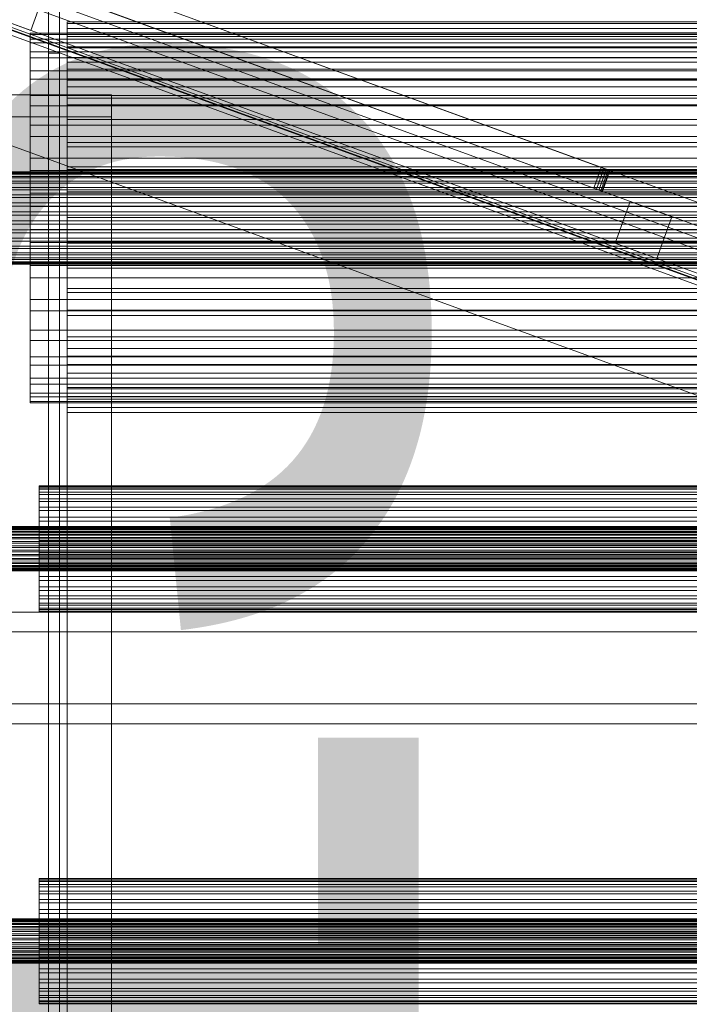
# Model space of a CAD drawing. Header units: millimetres. Extents: x -4738 to 65662, y -68080 to 6847.
# Tile 961 of 1056: x 27287 to 27468, y 758 to 1024. Entities that reach past the tile are written whole.
import ezdxf

# ---------------------------------------------------------------- set-up
doc = ezdxf.new("R2010")
doc.units = ezdxf.units.MM
for name, color, linetype, lineweight in [('COTAS_P', 1, 'Continuous', 0), ('lateral_bajante_movil', 7, 'Continuous', 0), ('lateral_C09', 7, 'Continuous', 0)]:
    doc.layers.add(name, color=color, linetype=linetype, lineweight=lineweight)
doc.dimstyles.new('R19_100', dxfattribs={"dimtxt": 250, "dimasz": 150, "dimexe": 150, "dimexo": 80, "dimgap": 100, "dimtad": 1, "dimtih": 1, "dimtoh": 1, "dimdsep": 46, "dimcen": 0.09, "dimadec": 0, "dimazin": 0, "dimtfac": 1, "dimtdec": 4, "dimtofl": 0, "dimtmove": 0, "dimatfit": 3, "dimfxl": 1, "dimtolj": 1, "dimtzin": 0, "dimarcsym": 0})

# ---------------------------------------------------------------- blocks, each defined once
blk = doc.blocks.new('DIM_R30_31')
at = {"layer": 'COTAS_P'}
for p, q in [((26795.07, 1320), (27495.07, 1320)), ((27495.07, 1320), (27450.07, 1170)), ((27495.07, 0), (27495.07, 1320)), ((27495.07, 1320), (27540.07, 1170)), ((27495.07, 0), (27450.07, 150)), ((27495.07, 0), (27540.07, 150)), ((26795.07, 0), (27495.07, 0))]:
    blk.add_line(p, q, dxfattribs=at)
blk.add_text('1320 P', height=250, rotation=90, dxfattribs=at).set_placement((27395.07, 660))

msp = doc.modelspace()

# ---------------------------------------------------------------- linework, layer by layer
at = {"layer": 'lateral_bajante_movil'}
for p, q in [((26846.989, 1191.543), (28350.498, 644.311)), ((28353.576, 643.19), (26850.067, 1190.422)), ((26833.309, 1153.955), (28336.817, 606.723)), ((27084.991, 1114.495), (27836.745, 840.879)), ((27834.693, 835.241), (27082.939, 1108.857)), ((27080.886, 1103.219), (27832.64, 829.603)), ((27829.98, 822.293), (27078.226, 1095.909)), ((27078.287, 1096.076), (27830.041, 822.46)), ((27830.246, 823.025), (27078.492, 1096.641)), ((27078.834, 1097.58), (27830.588, 823.964)), ((27077.808, 1094.761), (27829.562, 821.145)), ((27308.168, 1033.265), (27444.423, 983.672)), ((27294.369, 1031.902), (27290.265, 1020.626)), ((27442.371, 978.034), (27306.116, 1027.627)), ((27278.989, 1024.73), (27290.265, 1020.626)), ((27442.371, 978.034), (27444.423, 983.672)), ((27443.097, 977.77), (27445.149, 983.408)), ((27443.752, 977.532), (27445.804, 983.17)), ((27444.272, 977.342), (27446.324, 982.981)), ((27444.423, 983.672), (27445.149, 983.408)), ((27444.605, 977.221), (27446.657, 982.859)), ((27444.72, 977.179), (27446.772, 982.817)), ((27445.149, 983.408), (27445.804, 983.17)), ((27445.804, 983.17), (27446.324, 982.981)), ((27446.324, 982.981), (27446.657, 982.859)), ((27446.657, 982.859), (27446.772, 982.817)), ((27443.097, 977.77), (27442.371, 978.034)), ((27443.752, 977.532), (27443.097, 977.77)), ((27444.272, 977.342), (27443.752, 977.532)), ((27444.605, 977.221), (27444.272, 977.342)), ((27444.72, 977.179), (27444.605, 977.221)), ((27448.133, 963.167), (27452.238, 974.443)), ((27452.238, 974.443), (27463.514, 970.339)), ((27463.514, 970.339), (27459.41, 959.062)), ((27448.133, 963.167), (27459.41, 959.062))]:
    msp.add_line(p, q, dxfattribs=at)
at = {"layer": 'lateral_C09'}
for p, q in [((27295.067, 495.21), (27295.067, 1049.221)), ((27295.067, 1014.533), (27295.067, 1049.221)), ((27298.067, 1049.221), (27298.067, 495.21)), ((27298.067, 1014.533), (27298.067, 1049.221)), ((27300.067, 1020), (27300.067, 1023)), ((27300.067, 1023), (27300.067, 1022.565)), ((27300.067, 1023), (27700.067, 1023)), ((27300.067, 1022.527), (27300.067, 1023)), ((27300.067, 1019.59), (27300.067, 1022.565)), ((27300.067, 1022.565), (27300.067, 1021.231)), ((27300.067, 1022.565), (27700.067, 1022.565)), ((27300.067, 452.527), (27300.067, 1022.527)), ((27300.067, 1022.527), (27700.067, 1022.527)), ((27300.067, 1019.554), (27300.067, 1022.527)), ((27290.067, 1019.554), (27290.067, 1019.902)), ((27290.067, 1019.902), (27290.067, 1018.331)), ((27290.067, 1019.902), (27710.067, 1019.902)), ((27290.067, 1017.302), (27290.067, 1019.554)), ((27290.067, 1019.554), (27710.067, 1019.554)), ((27300.067, 1018.331), (27300.067, 1021.231)), ((27300.067, 1021.231), (27300.067, 1019.021)), ((27300.067, 1021.231), (27700.067, 1021.231)), ((27300.067, 1019.59), (27300.067, 1020)), ((27700.067, 1020), (27300.067, 1020)), ((27300.067, 1020), (27300.067, 1019.554)), ((27300.067, 1018.331), (27300.067, 1019.59)), ((27700.067, 1019.59), (27300.067, 1019.59)), ((27700.067, 1019.554), (27300.067, 1019.554)), ((27300.067, 1019.554), (27300.067, 449.554)), ((27300.067, 1016.246), (27300.067, 1019.021)), ((27300.067, 1019.021), (27300.067, 1015.972)), ((27300.067, 1019.021), (27700.067, 1019.021)), ((27290.067, 1018.331), (27290.067, 1014.904)), ((27290.067, 1018.331), (27710.067, 1018.331)), ((27290.067, 1013.233), (27290.067, 1017.302)), ((27290.067, 1017.302), (27710.067, 1017.302)), ((27300.067, 1016.246), (27300.067, 1018.331)), ((27700.067, 1018.331), (27300.067, 1018.331)), ((27300.067, 1013.369), (27300.067, 1016.246)), ((27700.067, 1016.246), (27300.067, 1016.246)), ((27290.067, 1014.904), (27290.067, 1009.751)), ((27290.067, 1014.904), (27710.067, 1014.904)), ((27298.067, 1014.533), (27295.067, 1014.533)), ((27295.067, 1014.533), (27295.067, 460.522)), ((27298.067, 460.522), (27298.067, 1014.533)), ((27300.067, 1013.369), (27300.067, 1015.972)), ((27300.067, 1015.972), (27300.067, 1012.136)), ((27300.067, 1015.972), (27700.067, 1015.972)), ((27290.067, 1007.502), (27290.067, 1013.233)), ((27290.067, 1013.233), (27710.067, 1013.233)), ((27300.067, 1009.751), (27300.067, 1013.369)), ((27700.067, 1013.369), (27300.067, 1013.369)), ((27300.067, 1009.751), (27300.067, 1012.136)), ((27300.067, 1012.136), (27300.067, 1007.579)), ((27300.067, 1012.136), (27700.067, 1012.136)), ((27290.067, 1009.751), (27290.067, 1003.07)), ((27290.067, 1009.751), (27710.067, 1009.751)), ((27300.067, 458.881), (27300.067, 1010.228)), ((27300.067, 1010.228), (27700.067, 1010.228)), ((27300.067, 1007.254), (27300.067, 1010.228)), ((27300.067, 1005.452), (27300.067, 1009.751)), ((27700.067, 1009.751), (27300.067, 1009.751)), ((27290.067, 1000.33), (27290.067, 1007.502)), ((27290.067, 1007.502), (27710.067, 1007.502)), ((27300.067, 1005.452), (27300.067, 1007.579)), ((27300.067, 1007.579), (27300.067, 1002.379)), ((27300.067, 1007.579), (27700.067, 1007.579)), ((27700.067, 1007.254), (27300.067, 1007.254)), ((27300.067, 1007.254), (27300.067, 455.907)), ((27229.067, 1003.257), (27312.067, 1003.257)), ((27290.067, 1003.07), (27290.067, 995.118)), ((27290.067, 1003.07), (27710.067, 1003.07)), ((27300.067, 1000.546), (27300.067, 1005.452)), ((27700.067, 1005.452), (27300.067, 1005.452)), ((27312.067, 1003.257), (27312.067, 459.905)), ((27312.067, 997.311), (27312.067, 1003.257)), ((27290.067, 991.992), (27290.067, 1000.33)), ((27290.067, 1000.33), (27710.067, 1000.33)), ((27300.067, 1000.546), (27300.067, 1002.379)), ((27300.067, 1002.379), (27300.067, 996.625)), ((27300.067, 1002.379), (27700.067, 1002.379)), ((27300.067, 995.118), (27300.067, 1000.546)), ((27700.067, 1000.546), (27300.067, 1000.546)), ((27312.067, 997.311), (27229.067, 997.311)), ((27290.067, 995.118), (27290.067, 986.201)), ((27290.067, 995.118), (27710.067, 995.118)), ((27300.067, 995.118), (27300.067, 996.625)), ((27300.067, 996.625), (27300.067, 990.416)), ((27300.067, 996.625), (27700.067, 996.625)), ((27300.067, 989.26), (27300.067, 995.118)), ((27700.067, 995.118), (27300.067, 995.118)), ((27312.067, 453.958), (27312.067, 997.311)), ((27290.067, 982.809), (27290.067, 991.992)), ((27290.067, 991.992), (27710.067, 991.992)), ((27300.067, 989.26), (27300.067, 990.416)), ((27300.067, 990.416), (27300.067, 983.857)), ((27300.067, 990.416), (27700.067, 990.416)), ((27300.067, 983.073), (27300.067, 989.26)), ((27700.067, 989.26), (27300.067, 989.26)), ((27290.067, 986.201), (27290.067, 976.662)), ((27290.067, 986.201), (27710.067, 986.201)), ((27195.067, 982.475), (27805.067, 982.475)), ((27195.067, 982.389), (27805.067, 982.389)), ((27195.067, 982.083), (27805.067, 982.083)), ((27195.067, 981.826), (27805.067, 981.826)), ((27290.067, 973.134), (27290.067, 982.809)), ((27290.067, 982.809), (27710.067, 982.809)), ((27300.067, 983.073), (27300.067, 983.857)), ((27300.067, 983.857), (27300.067, 977.061)), ((27300.067, 983.857), (27700.067, 983.857)), ((27300.067, 976.662), (27300.067, 983.073)), ((27700.067, 983.073), (27300.067, 983.073)), ((27195.067, 981.226), (27805.067, 981.226)), ((27195.067, 980.808), (27805.067, 980.808)), ((27195.067, 979.938), (27805.067, 979.938)), ((27195.067, 979.375), (27805.067, 979.375)), ((27195.067, 978.267), (27805.067, 978.267)), ((27195.067, 977.582), (27805.067, 977.582)), ((27195.067, 976.28), (27805.067, 976.28)), ((27290.067, 976.662), (27290.067, 966.866)), ((27710.067, 976.662), (27290.067, 976.662)), ((27300.067, 976.662), (27300.067, 977.061)), ((27300.067, 977.061), (27300.067, 970.145)), ((27300.067, 977.061), (27700.067, 977.061)), ((27300.067, 970.137), (27300.067, 976.662)), ((27700.067, 976.662), (27300.067, 976.662)), ((27195.067, 975.498), (27805.067, 975.498)), ((27195.067, 974.05), (27805.067, 974.05)), ((27195.067, 973.202), (27805.067, 973.202)), ((27805.067, 971.665), (27195.067, 971.665)), ((27290.067, 963.338), (27290.067, 973.134)), ((27290.067, 973.134), (27710.067, 973.134)), ((27195.067, 970.783), (27805.067, 970.783)), ((27195.067, 969.217), (27805.067, 969.217)), ((27195.067, 968.335), (27805.067, 968.335)), ((27300.067, 970.145), (27300.067, 963.226)), ((27300.067, 963.609), (27300.067, 970.137)), ((27700.067, 970.137), (27300.067, 970.137)), ((27195.067, 966.798), (27805.067, 966.798)), ((27195.067, 965.95), (27805.067, 965.95)), ((27290.067, 966.866), (27290.067, 957.191)), ((27290.067, 966.866), (27710.067, 966.866)), ((27195.067, 964.502), (27805.067, 964.502)), ((27195.067, 963.72), (27805.067, 963.72)), ((27290.067, 953.799), (27290.067, 963.338)), ((27290.067, 963.338), (27710.067, 963.338)), ((27300.067, 957.191), (27300.067, 963.609)), ((27300.067, 963.609), (27300.067, 963.226)), ((27700.067, 963.609), (27300.067, 963.609)), ((27300.067, 963.226), (27300.067, 956.423)), ((27300.067, 963.226), (27700.067, 963.226)), ((27195.067, 962.418), (27805.067, 962.418)), ((27195.067, 961.733), (27805.067, 961.733)), ((27195.067, 960.625), (27805.067, 960.625)), ((27195.067, 960.062), (27805.067, 960.062)), ((27195.067, 959.192), (27805.067, 959.192)), ((27195.067, 958.774), (27805.067, 958.774)), ((27195.067, 958.174), (27805.067, 958.174)), ((27195.067, 957.917), (27805.067, 957.917)), ((27195.067, 957.611), (27805.067, 957.611)), ((27195.067, 957.525), (27805.067, 957.525)), ((27290.067, 957.191), (27290.067, 948.008)), ((27290.067, 957.191), (27710.067, 957.191)), ((27300.067, 950.992), (27300.067, 957.191)), ((27300.067, 957.191), (27300.067, 956.423)), ((27700.067, 957.191), (27300.067, 957.191)), ((27300.067, 956.423), (27300.067, 949.852)), ((27300.067, 956.423), (27700.067, 956.423)), ((27290.067, 944.882), (27290.067, 953.799)), ((27290.067, 953.799), (27710.067, 953.799)), ((27300.067, 945.118), (27300.067, 950.992)), ((27300.067, 950.992), (27300.067, 949.852)), ((27700.067, 950.992), (27300.067, 950.992)), ((27300.067, 949.852), (27300.067, 943.626)), ((27300.067, 949.852), (27700.067, 949.852)), ((27290.067, 948.008), (27290.067, 939.67)), ((27290.067, 948.008), (27710.067, 948.008)), ((27290.067, 936.93), (27290.067, 944.882)), ((27290.067, 944.882), (27710.067, 944.882)), ((27300.067, 939.67), (27300.067, 945.118)), ((27300.067, 945.118), (27300.067, 943.626)), ((27700.067, 945.118), (27300.067, 945.118)), ((27300.067, 943.626), (27300.067, 937.851)), ((27300.067, 943.626), (27700.067, 943.626)), ((27290.067, 939.67), (27290.067, 932.498)), ((27290.067, 939.67), (27710.067, 939.67)), ((27300.067, 934.741), (27300.067, 939.67)), ((27300.067, 939.67), (27300.067, 937.851)), ((27700.067, 939.67), (27300.067, 939.67)), ((27290.067, 930.249), (27290.067, 936.93)), ((27290.067, 936.93), (27710.067, 936.93)), ((27300.067, 937.851), (27300.067, 932.626)), ((27300.067, 937.851), (27700.067, 937.851)), ((27300.067, 930.416), (27300.067, 934.741)), ((27300.067, 934.741), (27300.067, 932.626)), ((27700.067, 934.741), (27300.067, 934.741)), ((27290.067, 932.498), (27290.067, 926.767)), ((27290.067, 932.498), (27710.067, 932.498)), ((27300.067, 932.626), (27300.067, 928.041)), ((27300.067, 932.626), (27700.067, 932.626)), ((27290.067, 925.096), (27290.067, 930.249)), ((27290.067, 930.249), (27710.067, 930.249)), ((27300.067, 926.767), (27300.067, 930.416)), ((27300.067, 930.416), (27300.067, 928.041)), ((27700.067, 930.416), (27300.067, 930.416)), ((27290.067, 926.767), (27290.067, 922.698)), ((27290.067, 926.767), (27710.067, 926.767)), ((27300.067, 928.041), (27300.067, 924.173)), ((27300.067, 928.041), (27700.067, 928.041)), ((27300.067, 923.858), (27300.067, 926.767)), ((27300.067, 926.767), (27300.067, 924.173)), ((27700.067, 926.767), (27300.067, 926.767)), ((27290.067, 921.669), (27290.067, 925.096)), ((27290.067, 925.096), (27710.067, 925.096)), ((27300.067, 924.173), (27300.067, 921.09)), ((27300.067, 924.173), (27700.067, 924.173)), ((27300.067, 921.739), (27300.067, 923.858)), ((27300.067, 923.858), (27300.067, 921.09)), ((27700.067, 923.858), (27300.067, 923.858)), ((27290.067, 922.698), (27290.067, 920.446)), ((27290.067, 922.698), (27710.067, 922.698)), ((27290.067, 920.098), (27290.067, 921.669)), ((27290.067, 921.669), (27710.067, 921.669)), ((27290.067, 920.446), (27290.067, 920.098)), ((27290.067, 920.446), (27710.067, 920.446)), ((27300.067, 920.446), (27300.067, 921.739)), ((27300.067, 921.739), (27300.067, 918.844)), ((27700.067, 921.739), (27300.067, 921.739)), ((27300.067, 921.09), (27300.067, 918.844)), ((27300.067, 921.09), (27700.067, 921.09)), ((27300.067, 350.446), (27300.067, 920.446)), ((27300.067, 920.446), (27700.067, 920.446)), ((27300.067, 917.473), (27300.067, 920.446)), ((27290.067, 920.098), (27710.067, 920.098)), ((27300.067, 918.844), (27300.067, 917.473)), ((27300.067, 918.844), (27700.067, 918.844)), ((27700.067, 917.473), (27300.067, 917.473)), ((27300.067, 917.473), (27300.067, 347.473)), ((27292.567, 897.487), (27292.567, 897.605)), ((27292.567, 897.605), (27292.567, 897.071)), ((27292.567, 897.605), (27707.567, 897.605)), ((27292.567, 896.722), (27292.567, 897.487)), ((27292.567, 897.487), (27707.567, 897.487)), ((27292.567, 897.071), (27292.567, 895.906)), ((27292.567, 897.071), (27707.567, 897.071)), ((27292.567, 895.338), (27292.567, 896.722)), ((27292.567, 896.722), (27707.567, 896.722)), ((27292.567, 895.906), (27292.567, 894.154)), ((27292.567, 895.906), (27707.567, 895.906)), ((27292.567, 893.389), (27292.567, 895.338)), ((27292.567, 895.338), (27707.567, 895.338)), ((27292.567, 894.154), (27292.567, 891.883)), ((27292.567, 894.154), (27707.567, 894.154)), ((27292.567, 890.951), (27292.567, 893.389)), ((27292.567, 893.389), (27707.567, 893.389)), ((27292.567, 891.883), (27292.567, 889.179)), ((27292.567, 891.883), (27707.567, 891.883)), ((27292.567, 888.116), (27292.567, 890.951)), ((27292.567, 890.951), (27707.567, 890.951)), ((27292.567, 889.179), (27292.567, 886.147)), ((27292.567, 889.179), (27707.567, 889.179)), ((27240.067, 886.627), (27760.067, 886.627)), ((27240.067, 886.585), (27760.067, 886.585)), ((27240.067, 886.439), (27760.067, 886.439)), ((27240.067, 886.315), (27760.067, 886.315)), ((27240.067, 886.027), (27760.067, 886.027)), ((27240.067, 885.827), (27760.067, 885.827)), ((27292.567, 884.994), (27292.567, 888.116)), ((27292.567, 888.116), (27707.567, 888.116)), ((27292.567, 886.147), (27292.567, 882.904)), ((27292.567, 886.147), (27707.567, 886.147)), ((27240.067, 885.409), (27760.067, 885.409)), ((27240.067, 885.139), (27760.067, 885.139)), ((27240.067, 884.607), (27760.067, 884.607)), ((27240.067, 884.278), (27760.067, 884.278)), ((27240.067, 883.653), (27760.067, 883.653)), ((27240.067, 883.278), (27760.067, 883.278)), ((27292.567, 881.704), (27292.567, 884.994)), ((27292.567, 884.994), (27707.567, 884.994)), ((27240.067, 882.583), (27760.067, 882.583)), ((27240.067, 882.176), (27760.067, 882.176)), ((27760.067, 881.438), (27240.067, 881.438)), ((27240.067, 881.015), (27760.067, 881.015)), ((27292.567, 882.904), (27292.567, 879.573)), ((27707.567, 882.904), (27292.567, 882.904)), ((27292.567, 878.374), (27292.567, 881.704)), ((27292.567, 881.704), (27707.567, 881.704)), ((27240.067, 880.263), (27760.067, 880.263)), ((27240.067, 879.839), (27760.067, 879.839)), ((27240.067, 879.102), (27760.067, 879.102)), ((27240.067, 878.695), (27760.067, 878.695)), ((27240.067, 878), (27760.067, 878)), ((27292.567, 879.573), (27292.567, 876.284)), ((27292.567, 879.573), (27707.567, 879.573)), ((27292.567, 875.13), (27292.567, 878.374)), ((27292.567, 878.374), (27707.567, 878.374)), ((27240.067, 877.625), (27760.067, 877.625)), ((27240.067, 876.999), (27760.067, 876.999)), ((27240.067, 876.67), (27760.067, 876.67)), ((27240.067, 876.139), (27760.067, 876.139)), ((27240.067, 875.869), (27760.067, 875.869)), ((27240.067, 875.451), (27760.067, 875.451)), ((27240.067, 875.25), (27760.067, 875.25)), ((27292.567, 876.284), (27292.567, 873.162)), ((27292.567, 876.284), (27707.567, 876.284)), ((27292.567, 872.099), (27292.567, 875.13)), ((27292.567, 875.13), (27707.567, 875.13)), ((27240.067, 874.962), (27760.067, 874.962)), ((27240.067, 874.839), (27760.067, 874.839)), ((27240.067, 874.692), (27760.067, 874.692)), ((27240.067, 874.651), (27760.067, 874.651)), ((27292.567, 873.162), (27292.567, 870.327)), ((27292.567, 873.162), (27707.567, 873.162)), ((27292.567, 869.395), (27292.567, 872.099)), ((27292.567, 872.099), (27707.567, 872.099)), ((27292.567, 870.327), (27292.567, 867.888)), ((27292.567, 870.327), (27707.567, 870.327)), ((27292.567, 867.124), (27292.567, 869.395)), ((27292.567, 869.395), (27707.567, 869.395)), ((27292.567, 867.888), (27292.567, 865.94)), ((27292.567, 867.888), (27707.567, 867.888)), ((27292.567, 865.371), (27292.567, 867.124)), ((27292.567, 867.124), (27707.567, 867.124)), ((27292.567, 865.94), (27292.567, 864.556)), ((27292.567, 865.94), (27707.567, 865.94)), ((27292.567, 864.206), (27292.567, 865.371)), ((27292.567, 865.371), (27707.567, 865.371)), ((27292.567, 864.556), (27292.567, 863.79)), ((27292.567, 864.556), (27707.567, 864.556)), ((27225.067, 863.482), (27775.067, 863.482)), ((27292.567, 863.672), (27292.567, 864.206)), ((27292.567, 864.206), (27707.567, 864.206)), ((27292.567, 863.79), (27292.567, 863.672)), ((27292.567, 863.79), (27707.567, 863.79)), ((27292.567, 863.672), (27707.567, 863.672)), ((27775.067, 858.152), (27225.067, 858.152)), ((27775.067, 838.705), (27225.067, 838.705)), ((27225.067, 833.375), (27775.067, 833.375)), ((27292.567, 791.481), (27292.567, 791.599)), ((27292.567, 791.599), (27292.567, 791.066)), ((27292.567, 791.599), (27707.567, 791.599)), ((27292.567, 790.716), (27292.567, 791.481)), ((27292.567, 791.481), (27707.567, 791.481)), ((27292.567, 791.066), (27292.567, 789.9)), ((27292.567, 791.066), (27707.567, 791.066)), ((27292.567, 789.332), (27292.567, 790.716)), ((27292.567, 790.716), (27707.567, 790.716)), ((27292.567, 789.9), (27292.567, 788.148)), ((27292.567, 789.9), (27707.567, 789.9)), ((27292.567, 787.383), (27292.567, 789.332)), ((27292.567, 789.332), (27707.567, 789.332)), ((27292.567, 788.148), (27292.567, 785.877)), ((27292.567, 788.148), (27707.567, 788.148)), ((27292.567, 784.945), (27292.567, 787.383)), ((27292.567, 787.383), (27707.567, 787.383)), ((27292.567, 785.877), (27292.567, 783.173)), ((27292.567, 785.877), (27707.567, 785.877)), ((27292.567, 782.11), (27292.567, 784.945)), ((27292.567, 784.945), (27707.567, 784.945)), ((27292.567, 783.173), (27292.567, 780.141)), ((27292.567, 783.173), (27707.567, 783.173)), ((27292.567, 778.988), (27292.567, 782.11)), ((27292.567, 782.11), (27707.567, 782.11)), ((27240.067, 780.621), (27760.067, 780.621)), ((27240.067, 780.579), (27760.067, 780.579)), ((27240.067, 780.433), (27760.067, 780.433)), ((27240.067, 780.309), (27760.067, 780.309)), ((27240.067, 780.021), (27760.067, 780.021)), ((27240.067, 779.821), (27760.067, 779.821)), ((27240.067, 779.403), (27760.067, 779.403)), ((27292.567, 780.141), (27292.567, 776.898)), ((27292.567, 780.141), (27707.567, 780.141)), ((27240.067, 779.133), (27760.067, 779.133)), ((27240.067, 778.601), (27760.067, 778.601)), ((27240.067, 778.272), (27760.067, 778.272)), ((27240.067, 777.647), (27760.067, 777.647)), ((27240.067, 777.272), (27760.067, 777.272)), ((27292.567, 775.698), (27292.567, 778.988)), ((27292.567, 778.988), (27707.567, 778.988)), ((27292.567, 776.898), (27292.567, 773.567)), ((27707.567, 776.898), (27292.567, 776.898)), ((27240.067, 776.577), (27760.067, 776.577)), ((27240.067, 776.17), (27760.067, 776.17)), ((27760.067, 775.432), (27240.067, 775.432)), ((27240.067, 775.009), (27760.067, 775.009)), ((27240.067, 774.257), (27760.067, 774.257)), ((27292.567, 772.368), (27292.567, 775.698)), ((27292.567, 775.698), (27707.567, 775.698)), ((27240.067, 773.833), (27760.067, 773.833)), ((27240.067, 773.096), (27760.067, 773.096)), ((27240.067, 772.689), (27760.067, 772.689)), ((27240.067, 771.994), (27760.067, 771.994)), ((27240.067, 771.619), (27760.067, 771.619)), ((27292.567, 773.567), (27292.567, 770.278)), ((27292.567, 773.567), (27707.567, 773.567)), ((27292.567, 769.124), (27292.567, 772.368)), ((27292.567, 772.368), (27707.567, 772.368)), ((27240.067, 770.993), (27760.067, 770.993)), ((27240.067, 770.665), (27760.067, 770.665)), ((27240.067, 770.133), (27760.067, 770.133)), ((27240.067, 769.863), (27760.067, 769.863)), ((27240.067, 769.445), (27760.067, 769.445)), ((27240.067, 769.244), (27760.067, 769.244)), ((27240.067, 768.957), (27760.067, 768.957)), ((27240.067, 768.833), (27760.067, 768.833)), ((27292.567, 770.278), (27292.567, 767.156)), ((27292.567, 770.278), (27707.567, 770.278)), ((27292.567, 766.093), (27292.567, 769.124)), ((27292.567, 769.124), (27707.567, 769.124)), ((27240.067, 768.686), (27760.067, 768.686)), ((27240.067, 768.645), (27760.067, 768.645)), ((27292.567, 767.156), (27292.567, 764.321)), ((27292.567, 767.156), (27707.567, 767.156)), ((27292.567, 763.389), (27292.567, 766.093)), ((27292.567, 766.093), (27707.567, 766.093)), ((27292.567, 764.321), (27292.567, 761.882)), ((27292.567, 764.321), (27707.567, 764.321)), ((27292.567, 761.118), (27292.567, 763.389)), ((27292.567, 763.389), (27707.567, 763.389)), ((27292.567, 761.882), (27292.567, 759.934)), ((27292.567, 761.882), (27707.567, 761.882)), ((27292.567, 759.366), (27292.567, 761.118)), ((27292.567, 761.118), (27707.567, 761.118)), ((27292.567, 759.934), (27292.567, 758.55)), ((27292.567, 759.934), (27707.567, 759.934)), ((27292.567, 758.2), (27292.567, 759.366)), ((27292.567, 759.366), (27707.567, 759.366)), ((27292.567, 758.55), (27292.567, 757.784)), ((27292.567, 758.55), (27707.567, 758.55)), ((27292.567, 757.666), (27292.567, 758.2)), ((27292.567, 758.2), (27707.567, 758.2)), ((27292.567, 757.784), (27292.567, 757.666)), ((27292.567, 757.784), (27707.567, 757.784)), ((27292.567, 757.666), (27707.567, 757.666))]:
    msp.add_line(p, q, dxfattribs=at)

# ---------------------------------------------------------------- dimensions: what is measured, and where the dimension line sits
at = {"layer": 'COTAS_P'}
dim = msp.add_aligned_dim(p1=(26795.067, 0), p2=(26795.067, 1320), distance=-700, text='<> P', dimstyle='R19_100', dxfattribs=at)
dim.commit()
dim.dimension.update_dxf_attribs({"geometry": 'DIM_R30_31', "text_midpoint": (27495.067, 660)})

doc.saveas('drawing.dxf')
